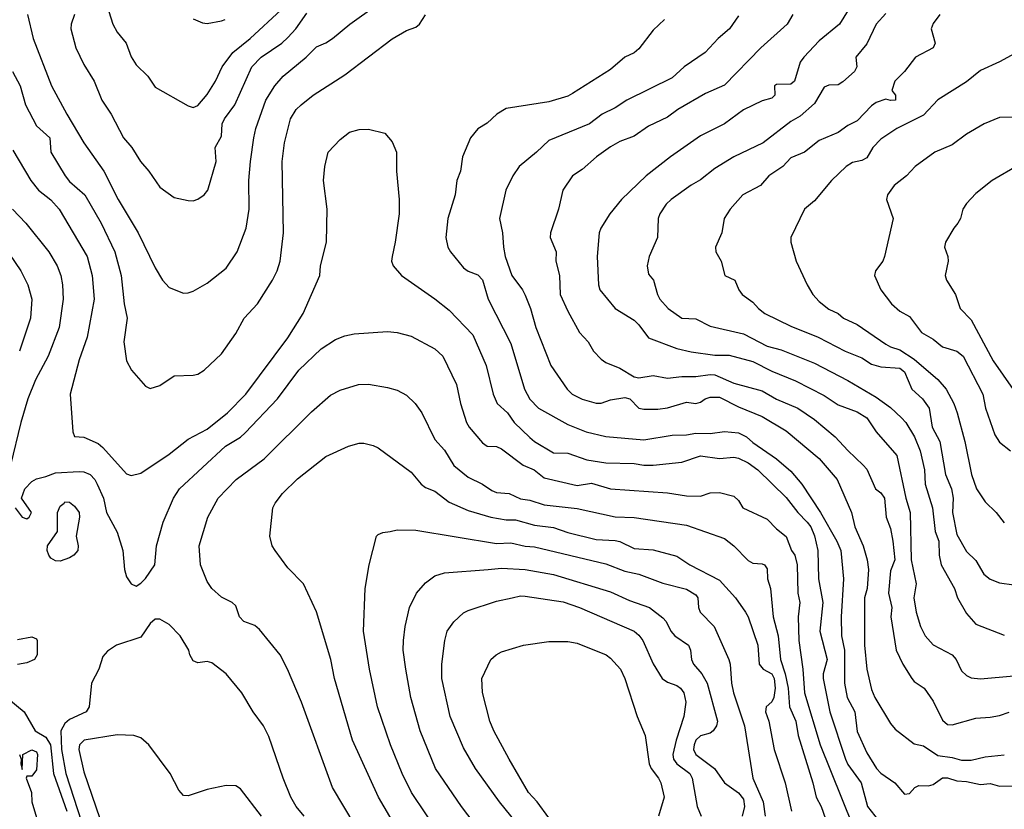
# Model space of a CAD drawing. Header units: metres. Extents: x -46681 to -43747, y -240911 to -237677.
# Tile 290 of 656: x -45407 to -45303, y -239499 to -239416. Entities that reach past the tile are written whole.
import ezdxf

# ---------------------------------------------------------------- set-up
doc = ezdxf.new("R2010")
doc.units = ezdxf.units.M
doc.layers.add('CONTOUR_INDEX', color=1, linetype='Continuous')
doc.layers.add('CONTOUR_INTER', color=3, linetype='Continuous')

msp = doc.modelspace()

# ---------------------------------------------------------------- linework, layer by layer
at = {"layer": 'CONTOUR_INDEX'}
for points, elevation in [([(-45401.08, -239415.52), (-45401.44, -239416.52), (-45401.47, -239417.02), (-45400.94, -239419.02), (-45400.1, -239420.77), (-45399.01, -239422.52), (-45398.21, -239424.52), (-45397.21, -239426.02), (-45395.93, -239428.52), (-45395.04, -239429.52), (-45394.13, -239431.02), (-45393.26, -239432.02), (-45392.1, -239433.72), (-45390.6, -239434.8), (-45389.1, -239435.13), (-45388.6, -239435.14), (-45388.1, -239434.98), (-45387.44, -239434.52), (-45387.02, -239434.02), (-45386.17, -239431.02), (-45386.28, -239429.52), (-45385.6, -239428.33), (-45385.51, -239427.02), (-45385.29, -239426.52), (-45384.19, -239425.02), (-45382.39, -239421.02), (-45381.42, -239420.02), (-45379.25, -239418.52), (-45378.6, -239417.93), (-45377.76, -239417.02), (-45376.6, -239415.37)], 85), ([(-45325.38, -239415.52), (-45326, -239416.52), (-45328.76, -239419.02), (-45332.6, -239422.97), (-45334.6, -239423.82), (-45337.5, -239425.52), (-45338.6, -239426.33), (-45340.6, -239427.28), (-45342.1, -239428.32), (-45343.6, -239428.91), (-45344.6, -239429.45), (-45346.07, -239430.52), (-45347.6, -239431.86), (-45348.61, -239432.52), (-45349.64, -239434.02), (-45350.09, -239436.02), (-45350.93, -239438.52), (-45350.95, -239439.02), (-45350.34, -239440.52), (-45350.36, -239441.52), (-45349.96, -239443.02), (-45349.9, -239445.02), (-45349.1, -239446.8), (-45347.86, -239449.02), (-45346.96, -239450.02), (-45346.39, -239451.02), (-45345.6, -239451.83), (-45345.1, -239452.21), (-45343.6, -239452.8), (-45342.1, -239453.7), (-45341.6, -239453.81), (-45340.1, -239453.56), (-45338.6, -239453.84), (-45337.1, -239453.66), (-45335.6, -239453.68), (-45334.1, -239453.46), (-45333.6, -239453.51), (-45331.6, -239454.39), (-45328.6, -239455.2), (-45327.1, -239456.05), (-45324.86, -239457.02), (-45323.1, -239458.22), (-45320.93, -239460.02), (-45319.6, -239461.49), (-45317.99, -239463.02), (-45317.6, -239463.46), (-45316.69, -239465.52), (-45316.1, -239465.94), (-45315.73, -239466.52), (-45315.56, -239468.52), (-45315.1, -239469.71), (-45314.83, -239471.02), (-45314.62, -239473.02), (-45315.1, -239474.18), (-45315.29, -239476.52), (-45314.94, -239478.02), (-45315.05, -239479.02), (-45314.5, -239482.52), (-45313.78, -239484.02), (-45312.86, -239485.52), (-45312.6, -239485.85), (-45311.53, -239486.52), (-45310.6, -239487.89), (-45309.6, -239489.91), (-45309.1, -239490.36), (-45308.6, -239490.41), (-45306.1, -239489.7), (-45304.6, -239489.61), (-45303.6, -239489.43), (-45302.6, -239489.07)], 85), ([(-45301.6, -239426.32), (-45303.6, -239426.35), (-45305.23, -239427.02), (-45307.1, -239428.13), (-45308.6, -239429.23), (-45310.43, -239430.02), (-45312.48, -239431.52), (-45313.41, -239432.52), (-45314.69, -239433.52), (-45315.4, -239434.52), (-45315.52, -239435.02), (-45314.8, -239437.02), (-45315.72, -239441.02), (-45315.91, -239441.52), (-45316.68, -239442.52), (-45316.79, -239443.02), (-45316.1, -239444.54), (-45314.97, -239446.02), (-45314.1, -239446.8), (-45313.1, -239447.34), (-45311.81, -239449.02), (-45310.6, -239449.75), (-45309.6, -239450.54), (-45308.1, -239451), (-45307.44, -239451.52), (-45305.37, -239455.52), (-45305.08, -239457.02), (-45304.1, -239459.84), (-45303.6, -239460.61), (-45302.45, -239461.52)], 80), ([(-45411.1, -239436.16), (-45406.76, -239442.52), (-45406, -239444.02), (-45405.58, -239445.52), (-45405.73, -239447.52), (-45406.9, -239451.02)], 90), ([(-45370.31, -239503.02), (-45373.89, -239497.02), (-45377.17, -239488.02), (-45378.65, -239484.52), (-45379.43, -239483.02), (-45381.6, -239480.35), (-45382.1, -239479.92), (-45383.23, -239479.52), (-45383.69, -239479.02), (-45384.1, -239477.87), (-45384.49, -239477.52), (-45385.6, -239476.93), (-45386.6, -239476.02), (-45387.1, -239475.3), (-45387.82, -239473.52), (-45387.95, -239471.52), (-45387.03, -239468.52), (-45385.94, -239466.52), (-45384.06, -239464.52), (-45381.1, -239462.37), (-45376.1, -239457.39), (-45374.1, -239455.64), (-45373.1, -239455.12), (-45371.15, -239454.52)], 90), ([(-45371.15, -239454.52), (-45370.1, -239454.48), (-45368.1, -239454.82), (-45367.1, -239455.12), (-45366.1, -239455.63), (-45365.17, -239456.52), (-45364.48, -239457.52), (-45363.1, -239460.31), (-45362.1, -239461.45), (-45361.1, -239463.05), (-45359.6, -239464.28), (-45358.1, -239465.03), (-45357.1, -239465.69), (-45356.6, -239465.9), (-45355.29, -239466.02), (-45354.1, -239466.56), (-45353.1, -239466.71), (-45351.6, -239467.2), (-45348.1, -239467.6), (-45344.1, -239468.46), (-45342.1, -239468.54), (-45336.6, -239469.34), (-45332.6, -239470.76), (-45331.6, -239471.52), (-45330.1, -239473.08), (-45329.6, -239473.36), (-45328.6, -239473.42), (-45328.37, -239473.52), (-45328.1, -239473.95), (-45328.06, -239475.02), (-45327.75, -239476.02), (-45327.46, -239479.02), (-45326.94, -239481.02), (-45326.7, -239483.52), (-45326.18, -239485.02), (-45325.87, -239486.52), (-45325.72, -239488.52), (-45325.06, -239490.02), (-45324.81, -239491.52), (-45323.26, -239496.52), (-45322.94, -239498.02), (-45322.39, -239499.02), (-45321.71, -239501.02)], 90), ([(-45402.17, -239467.02), (-45402.1, -239466.9), (-45401.6, -239466.92), (-45401.1, -239467.33), (-45400.59, -239468.02), (-45400.56, -239468.52), (-45400.91, -239470.52), (-45400.71, -239471.52), (-45400.74, -239472.02), (-45401.16, -239472.52), (-45401.6, -239472.79), (-45402.6, -239473.13), (-45403.1, -239473.12), (-45403.6, -239472.83), (-45403.78, -239472.52), (-45403.96, -239472.02), (-45403.95, -239471.52), (-45402.89, -239470.02), (-45402.89, -239468.02), (-45402.6, -239467.36), (-45402.17, -239467.02)], 90), ([(-45407.1, -239481.42), (-45405.6, -239481.11), (-45405.1, -239481.35), (-45405.01, -239481.52), (-45405.04, -239483.02), (-45405.3, -239483.52), (-45406.1, -239483.86), (-45407.1, -239484.05)], 90), ([(-45353.76, -239482.02), (-45351.1, -239481.61), (-45349.1, -239481.61), (-45348.1, -239481.8), (-45345.05, -239483.02), (-45344.6, -239483.36), (-45343.56, -239484.52), (-45343.1, -239485.5), (-45341.78, -239489.52), (-45340.94, -239491.52), (-45340.54, -239494.52), (-45340.33, -239495.02), (-45339.53, -239496.02), (-45339.3, -239496.52), (-45338.94, -239498.02), (-45339.53, -239500.02)], 95), ([(-45351.1, -239500.21), (-45352.32, -239498.52), (-45353.23, -239497.52), (-45355.29, -239494.02), (-45356.91, -239491.02), (-45357.33, -239490.02), (-45358.1, -239487), (-45358.15, -239485.52), (-45357.2, -239483.52), (-45356.66, -239483.02), (-45356.1, -239482.7), (-45353.76, -239482.02)], 95), ([(-45408.22, -239487.52), (-45406.4, -239489.02), (-45405.24, -239491.02), (-45404.1, -239491.7), (-45403.61, -239492.52), (-45403.29, -239495.52), (-45401.89, -239499.52)], 90)]:
    msp.add_lwpolyline(points, dxfattribs=dict(at, elevation=elevation))
at = {"layer": 'CONTOUR_INTER'}
for points, elevation in [([(-45319.1, -239414.3), (-45320.45, -239416.52), (-45322.6, -239418.28), (-45324.24, -239420.02), (-45324.6, -239420.52), (-45325.22, -239422.52), (-45325.6, -239422.84), (-45327.1, -239422.9), (-45327.3, -239423.02), (-45327.27, -239424.02), (-45327.6, -239424.34), (-45328.6, -239424.6), (-45330.6, -239425.56), (-45332.6, -239427.03), (-45335.1, -239428.31), (-45338.29, -239430.52), (-45340.85, -239432.52), (-45343.43, -239435.02), (-45344.66, -239436.52), (-45345.62, -239438.02), (-45345.8, -239438.52), (-45345.99, -239441.02), (-45345.85, -239444.02), (-45345.71, -239444.52), (-45344.1, -239446.52), (-45342.1, -239447.73), (-45341.6, -239448.21), (-45340.6, -239449.58), (-45337.6, -239450.71), (-45336.1, -239451.07), (-45333.6, -239451.42), (-45332.1, -239451.44), (-45329.6, -239452.09), (-45327.6, -239453.1), (-45325.1, -239454.14), (-45322.1, -239455.69), (-45320.6, -239456.66), (-45318.6, -239457.41), (-45317.6, -239458.02), (-45316.6, -239459.52), (-45314.44, -239462.02), (-45313.47, -239466.52), (-45313.02, -239468.02), (-45312.92, -239473.02), (-45312.4, -239475.52), (-45312.64, -239477.02), (-45312.4, -239478.52), (-45311.94, -239480.02), (-45311.43, -239481.02), (-45310.6, -239481.96), (-45308.59, -239483.02), (-45308.17, -239483.52), (-45307.6, -239484.71), (-45307.1, -239485.21), (-45306.6, -239485.43), (-45305.6, -239485.55), (-45302.1, -239485.22)], 84), ([(-45407.62, -239421.52), (-45406.82, -239423.02), (-45406.27, -239425.02), (-45405.1, -239427.23), (-45403.69, -239428.52), (-45403.57, -239430.02), (-45402.09, -239432.52), (-45401.6, -239433.13), (-45400.01, -239434.52), (-45398.28, -239437.52), (-45396.85, -239440.52), (-45396.17, -239443.02), (-45395.86, -239446.02), (-45395.54, -239447.52), (-45395.89, -239450.02), (-45395.62, -239452.02), (-45395.08, -239453.02), (-45393.6, -239454.71), (-45393.1, -239454.94), (-45392.1, -239454.62), (-45390.6, -239453.59), (-45388.6, -239453.55), (-45388.1, -239453.42), (-45387.41, -239453.02), (-45385.6, -239451.27), (-45384.1, -239449.14), (-45383.21, -239447.52), (-45381.8, -239446.02), (-45380.22, -239443.52), (-45379.72, -239442.52), (-45379.41, -239441.52), (-45379.07, -239438.52), (-45379.21, -239431.02), (-45378.97, -239429.02), (-45378.31, -239426.52), (-45377.72, -239425.52), (-45377.2, -239425.02), (-45375.93, -239424.02), (-45372.6, -239421.86), (-45367.6, -239418.06), (-45366.1, -239417.2), (-45365.1, -239416.83), (-45364.72, -239416.52), (-45364.1, -239415.54)], 87), ([(-45406.05, -239415.52), (-45405.45, -239418.02), (-45403.51, -239423.02), (-45401.91, -239426.02), (-45400.1, -239429.03), (-45398, -239432.02), (-45396.48, -239435.02), (-45394.37, -239438.52), (-45392.6, -239442.21), (-45391.81, -239443.52), (-45391.1, -239444.29), (-45389.6, -239444.89), (-45389.1, -239444.86), (-45388.6, -239444.66), (-45387.1, -239443.84), (-45385.1, -239442.26), (-45383.95, -239440.52), (-45382.98, -239438.02), (-45382.69, -239436.02), (-45382.7, -239433.02), (-45382.54, -239431.02), (-45382.18, -239428.52), (-45381.97, -239427.52), (-45380.93, -239424.52), (-45379.97, -239423.02), (-45379.11, -239422.02), (-45376.66, -239420.02), (-45375.6, -239418.93), (-45374.6, -239418.48), (-45373.91, -239418.02), (-45372.08, -239416.52), (-45369.27, -239414.52)], 86), ([(-45397.69, -239414.52), (-45397.06, -239416.52), (-45396.6, -239417.36), (-45395.65, -239418.52), (-45395.1, -239419.96), (-45394.6, -239420.82), (-45393.37, -239422.02), (-45392.6, -239423.16), (-45389.1, -239425.13), (-45388.6, -239425.3), (-45388.1, -239425.11), (-45387.1, -239423.95), (-45386.23, -239422.52), (-45385.52, -239421.02), (-45384.42, -239419.52), (-45382.56, -239418.02), (-45379.31, -239415.02)], 84), ([(-45315.6, -239415.39), (-45316.59, -239416.52), (-45317.6, -239418.6), (-45318.73, -239420.02), (-45318.63, -239421.02), (-45318.87, -239421.52), (-45320.1, -239422.6), (-45320.6, -239422.92), (-45321.6, -239422.95), (-45322.1, -239423.15), (-45323.1, -239424.89), (-45324.6, -239426.24), (-45325.6, -239426.77), (-45328.51, -239429.02), (-45331.6, -239430.53), (-45333.6, -239431.73), (-45335.1, -239432.94), (-45336.1, -239433.49), (-45338.21, -239435.02), (-45338.74, -239435.52), (-45339.41, -239436.52), (-45339.58, -239437.02), (-45339.64, -239439.02), (-45340.53, -239441.02), (-45340.72, -239442.02), (-45340.6, -239442.89), (-45340.07, -239443.52), (-45339.66, -239445.02), (-45339.41, -239445.52), (-45338.51, -239446.52), (-45337.1, -239447.53), (-45335.6, -239447.58), (-45334.1, -239448.38), (-45330.6, -239449.18), (-45328.1, -239450.49), (-45326.6, -239450.85), (-45323.1, -239452.27), (-45319.6, -239454.09), (-45316.6, -239455.86), (-45315.1, -239456.96), (-45313.92, -239458.02), (-45313.48, -239458.52), (-45312.58, -239460.02), (-45311.95, -239461.52), (-45311.5, -239463.52), (-45311.43, -239465.02), (-45310.68, -239467.52), (-45310.38, -239470.02), (-45310.01, -239471.02), (-45309.98, -239472.52), (-45309.76, -239473.52), (-45308.36, -239476.02), (-45308.03, -239477.02), (-45307.1, -239478.68), (-45306.1, -239479.79), (-45303.1, -239480.94)], 83), ([(-45309.88, -239415.52), (-45310.6, -239416.45), (-45310.81, -239417.02), (-45310.39, -239418.52), (-45310.6, -239419.02), (-45312.46, -239420.02), (-45313.6, -239421.53), (-45314.62, -239422.52), (-45314.94, -239423.52), (-45314.57, -239424.02), (-45314.57, -239424.52), (-45315.1, -239424.56), (-45315.6, -239424.42), (-45316.6, -239424.8), (-45317.1, -239425.15), (-45318.6, -239426.73), (-45319.6, -239427.2), (-45320.6, -239427.93), (-45322.6, -239428.78), (-45324.15, -239430.02), (-45325.6, -239430.63), (-45326.44, -239431.52), (-45327.93, -239432.52), (-45328.79, -239433.52), (-45330.67, -239434.52), (-45332, -239436.02), (-45332.62, -239437.02), (-45332.86, -239438.52), (-45333.52, -239440.02), (-45333.51, -239440.52), (-45332.95, -239441.52), (-45332.56, -239443.02), (-45331.5, -239443.52), (-45331.09, -239444.52), (-45330.72, -239445.02), (-45329.6, -239445.85), (-45329, -239446.52), (-45328.34, -239447.02), (-45325.6, -239448.38), (-45322.7, -239449.52), (-45319.87, -239451.02), (-45318.1, -239451.71), (-45317.1, -239452.37), (-45316.1, -239452.65), (-45314.1, -239452.81), (-45313.6, -239453.19), (-45312.84, -239455.02), (-45311.72, -239456.02), (-45311, -239457.02), (-45310.69, -239459.02), (-45309.89, -239460.52), (-45309.3, -239464.02), (-45308.67, -239465.52), (-45308.5, -239466.52), (-45308.55, -239468.02), (-45308.1, -239470.33), (-45307.1, -239472.12), (-45306.1, -239473.09), (-45305.25, -239474.52), (-45304.6, -239475.04), (-45303.6, -239475.43), (-45302.1, -239475.63)], 82), ([(-45388.6, -239415.95), (-45387.6, -239416.4), (-45387.1, -239416.44), (-45385.6, -239416.19), (-45385.21, -239416.02)], 83), ([(-45338.92, -239416.02), (-45340.1, -239417.17), (-45341.6, -239419.14), (-45342.1, -239419.53), (-45343.1, -239419.99), (-45344.6, -239421.32), (-45348.6, -239423.84), (-45349.1, -239424.12), (-45351.1, -239424.73), (-45355.6, -239425.43), (-45356.59, -239426.02), (-45357.6, -239426.96), (-45358.6, -239427.55), (-45359.36, -239428.52), (-45360.2, -239430.52), (-45360.41, -239432.02), (-45360.8, -239433.02), (-45360.98, -239434.52), (-45361.75, -239437.02), (-45361.94, -239439.02), (-45361.74, -239440.02), (-45361.47, -239440.52), (-45360.1, -239442.22), (-45359.6, -239442.58), (-45358.6, -239442.96), (-45358.1, -239443.49), (-45357.51, -239445.52), (-45355.1, -239450.2), (-45353.65, -239455.02), (-45353.1, -239456.07), (-45352.19, -239457.02), (-45349.1, -239458.73), (-45347.15, -239459.52), (-45345.1, -239460), (-45341.1, -239460.34), (-45338.1, -239459.87), (-45336.6, -239459.82), (-45335.6, -239459.64), (-45334.1, -239459.69), (-45332.6, -239459.48), (-45331.1, -239459.61), (-45330.27, -239460.02), (-45329.6, -239460.65), (-45327.1, -239462.35), (-45325.6, -239463.64), (-45324.43, -239465.02), (-45322.46, -239468.02), (-45320.75, -239471.02), (-45320.32, -239472.02), (-45320.03, -239475.02), (-45320.29, -239479.02), (-45320.26, -239481.02), (-45319.93, -239482.52), (-45319.95, -239486.02), (-45319.66, -239487.52), (-45318.85, -239489.02), (-45318.6, -239491.11), (-45317.6, -239493.34), (-45316.56, -239495.02), (-45316.1, -239495.51), (-45314.65, -239496.52), (-45313.6, -239497.71), (-45313.1, -239497.66), (-45312.54, -239497.02), (-45312.1, -239496.81), (-45311.1, -239496.84), (-45310.6, -239496.69), (-45309.6, -239496), (-45309.1, -239495.98), (-45308.1, -239496.31), (-45307.1, -239496.37), (-45305.6, -239496.68), (-45304.6, -239496.58), (-45303.6, -239496.86), (-45302.1, -239496.84)], 87), ([(-45331.1, -239415.64), (-45332.06, -239417.02), (-45333.25, -239418.02), (-45334.62, -239419.52), (-45336.84, -239421.02), (-45338.1, -239422.2), (-45342.87, -239424.52), (-45344.1, -239425.33), (-45345.47, -239426.02), (-45346.8, -239427.02), (-45351.1, -239428.78), (-45352.39, -239430.02), (-45354.24, -239431.52), (-45354.89, -239432.52), (-45355.63, -239434.02), (-45356.3, -239437.02), (-45355.97, -239438.52), (-45355.89, -239440.02), (-45355.7, -239441.02), (-45355, -239443.02), (-45353.87, -239444.52), (-45353.6, -239445.1), (-45353.02, -239446.52), (-45352.48, -239448.52), (-45350.88, -239452.52), (-45349.17, -239455.02), (-45348.63, -239455.52), (-45347.6, -239456.08), (-45346.1, -239456.49), (-45345.6, -239456.5), (-45344.6, -239456.14), (-45343.1, -239455.88), (-45342.55, -239456.02), (-45341.6, -239457), (-45341.1, -239457.11), (-45339.6, -239457.11), (-45338.6, -239456.97), (-45336.6, -239456.37), (-45335.6, -239456.52), (-45335.1, -239456.39), (-45334.61, -239456.02), (-45334.1, -239455.84), (-45333.1, -239455.87), (-45331.1, -239456.87), (-45328.6, -239457.89), (-45326.1, -239459.4), (-45322.6, -239462.31), (-45320.72, -239464.52), (-45319.21, -239468.02), (-45318.86, -239469.52), (-45317.96, -239471.52), (-45317.56, -239473.02), (-45317.4, -239474.02), (-45317.56, -239476.02), (-45317.82, -239477.02), (-45317.83, -239482.02), (-45317.6, -239484.52), (-45317.1, -239486.67), (-45316.73, -239487.52), (-45315.1, -239490.27), (-45314.6, -239490.87), (-45312.6, -239492.4), (-45311.6, -239492.61), (-45310.1, -239493.64), (-45308.6, -239493.84), (-45307.6, -239494.13), (-45306.6, -239494.12), (-45305.1, -239493.78), (-45303.1, -239493.57)], 86), ([(-45301.6, -239419.4), (-45303.6, -239420.5), (-45305.6, -239421.42), (-45307.1, -239422.61), (-45310.1, -239424.5), (-45311.6, -239426.13), (-45314.42, -239427.52), (-45316.1, -239428.66), (-45316.95, -239429.52), (-45317.6, -239430.63), (-45318.1, -239430.89), (-45319.1, -239431.11), (-45319.75, -239431.52), (-45321.32, -239433.02), (-45323.1, -239435.14), (-45324.15, -239436.02), (-45325.58, -239439.02), (-45325.61, -239439.52), (-45325.05, -239441.52), (-45323.89, -239444.02), (-45323.26, -239445.02), (-45322.6, -239445.77), (-45321.6, -239446.56), (-45320.6, -239447.03), (-45320.05, -239447.52), (-45318.6, -239448.18), (-45315.6, -239450.27), (-45315.1, -239450.55), (-45314.1, -239450.85), (-45312.6, -239451.84), (-45310.1, -239453.99), (-45309.22, -239455.02), (-45308.42, -239456.52), (-45308.08, -239457.52), (-45307.27, -239460.52), (-45306.56, -239464.02), (-45306.04, -239465.52), (-45305.1, -239466.9), (-45303.95, -239468.02), (-45303.1, -239469.1)], 81), ([(-45407.6, -239429.8), (-45405.68, -239433.02), (-45404.88, -239434.02), (-45403.6, -239435.04), (-45402.69, -239436.02), (-45399.77, -239441.02), (-45399.21, -239443.02), (-45399.02, -239445.52), (-45399.74, -239449.52), (-45400.6, -239451.93), (-45401.53, -239455.52), (-45401.28, -239459.52), (-45401.1, -239460), (-45400.1, -239460.07), (-45398.6, -239460.74), (-45398.1, -239461.15), (-45395.6, -239463.95), (-45395.1, -239464.12), (-45394.1, -239463.87), (-45391.1, -239461.88), (-45389.1, -239460.27), (-45387.1, -239459.21), (-45384.95, -239457.52), (-45383.03, -239455.52), (-45378.6, -239449.61), (-45376.98, -239447.02), (-45375.24, -239443.02), (-45375.17, -239442.02), (-45374.54, -239439.52), (-45374.47, -239436.02), (-45374.83, -239433.02), (-45374.72, -239431.52), (-45374.34, -239430.02), (-45373.1, -239428.68), (-45372.1, -239427.9), (-45371.1, -239427.63), (-45370.1, -239427.59), (-45368.4, -239428.02), (-45367.6, -239428.92), (-45367.14, -239430.02), (-45367.15, -239432.02), (-45366.86, -239435.02), (-45366.89, -239436.52), (-45367.28, -239439.52), (-45367.62, -239441.02), (-45367.67, -239441.52), (-45367.5, -239442.02), (-45366.62, -239443.02), (-45363.1, -239445.48), (-45361.6, -239446.69), (-45359.1, -239449.29), (-45357.69, -239452.52), (-45356.95, -239455.52), (-45356.55, -239456.52), (-45355.47, -239457.52), (-45354.75, -239458.52), (-45353.1, -239460.09), (-45352.6, -239460.53), (-45350.6, -239461.72), (-45349.1, -239461.77), (-45347.1, -239462.46), (-45345.1, -239462.79), (-45342.1, -239462.84), (-45341.1, -239463.01), (-45340.1, -239463.02), (-45337.1, -239462.72), (-45335.1, -239462.03), (-45333.1, -239462.33), (-45331.6, -239462.18), (-45331.1, -239462.29), (-45330.1, -239462.77), (-45329.08, -239463.52), (-45326.1, -239466.44), (-45324.86, -239468.02), (-45323.88, -239469.02), (-45323.49, -239469.52), (-45323.1, -239470.46), (-45322.75, -239472.02), (-45322.69, -239475.02), (-45322.21, -239477.52), (-45322.55, -239480.52), (-45321.77, -239483.52), (-45322.2, -239485.02), (-45322.2, -239485.52), (-45321.48, -239489.02), (-45319.85, -239494.02), (-45319.6, -239494.58), (-45318.19, -239496.52), (-45317.5, -239499.02), (-45315.6, -239501.49)], 88), ([(-45301.6, -239431.39), (-45304.38, -239433.02), (-45306.1, -239434.37), (-45307.1, -239435.42), (-45307.47, -239436.02), (-45307.73, -239437.02), (-45307.99, -239437.52), (-45308.43, -239438.02), (-45309.28, -239439.52), (-45309.39, -239440.02), (-45309.05, -239441.02), (-45309.01, -239441.52), (-45309.34, -239443.02), (-45309.19, -239443.52), (-45308.23, -239445.02), (-45307.75, -239446.52), (-45306.6, -239447.69), (-45304.28, -239452.02), (-45301.1, -239456.55)], 79), ([(-45407.61, -239436.02), (-45406.21, -239437.52), (-45403.81, -239440.52), (-45402.92, -239442.02), (-45402.54, -239443.02), (-45402.35, -239444.02), (-45402.3, -239445.52), (-45402.69, -239448.52), (-45403.85, -239451.52), (-45405.21, -239454.02), (-45406, -239456.02), (-45406.76, -239458.52), (-45407.82, -239463.02)], 89), ([(-45407.34, -239467.52), (-45406.62, -239468.52), (-45406.1, -239468.68), (-45405.88, -239468.52), (-45405.62, -239468.02), (-45406.68, -239466.52), (-45406.34, -239465.52), (-45405.6, -239464.76), (-45405.1, -239464.45), (-45404.1, -239464.22), (-45403.1, -239463.82), (-45400.6, -239463.68), (-45400.1, -239463.73), (-45399.45, -239464.02), (-45398.94, -239464.52), (-45398.7, -239465.02), (-45398.04, -239466.52), (-45397.72, -239468.02), (-45396.6, -239470.08), (-45396, -239472.02), (-45395.81, -239474.02), (-45395.6, -239474.81), (-45395.1, -239475.53), (-45394.6, -239475.77), (-45394.1, -239475.48), (-45393.6, -239474.97), (-45392.63, -239473.52), (-45392.44, -239471.52), (-45391.73, -239469.02), (-45390.66, -239466.52), (-45390.04, -239465.52), (-45385.18, -239461.02), (-45383.6, -239460.06), (-45383.1, -239459.61), (-45379.68, -239456.02), (-45377.44, -239453.02), (-45375.1, -239450.76), (-45373.6, -239449.78), (-45372.6, -239449.4), (-45371.6, -239449.18), (-45368.1, -239448.93), (-45367.1, -239449.04), (-45365.6, -239449.41), (-45363.1, -239450.76), (-45362.27, -239451.52), (-45360.82, -239454.52), (-45360.42, -239456.52), (-45359.76, -239458.52), (-45359.49, -239459.02), (-45358.1, -239460.67), (-45357.6, -239461.02), (-45356.6, -239461.05), (-45356.1, -239461.3), (-45353.81, -239463.02), (-45352.64, -239463.52), (-45351.6, -239464.37), (-45348.1, -239465.16), (-45346.6, -239464.92), (-45344.6, -239465.51), (-45338.6, -239465.95), (-45336.6, -239466.24), (-45335.1, -239466.29), (-45334.1, -239465.93), (-45333.1, -239465.9), (-45331.6, -239466.28), (-45331.1, -239466.74), (-45330.65, -239467.52), (-45328.1, -239468.72), (-45327.1, -239469.75), (-45326.1, -239470.56), (-45325.51, -239472.02), (-45325.16, -239472.52), (-45324.93, -239473.52), (-45324.85, -239476.52), (-45324.63, -239477.52), (-45324.81, -239479.02), (-45324.77, -239481.52), (-45324.34, -239484.52), (-45324.16, -239487.02), (-45322.52, -239492.52), (-45319.1, -239500.98)], 89), ([(-45366.42, -239502.52), (-45369.04, -239498.02), (-45371.8, -239492.02), (-45373.68, -239485.52), (-45374.08, -239483.52), (-45375.6, -239478.5), (-45376.96, -239475.52), (-45378.6, -239473.84), (-45379.95, -239472.02), (-45380.25, -239471.52), (-45380.51, -239470.52), (-45380.17, -239467.52), (-45379.95, -239467.02), (-45379.17, -239466.02), (-45377.6, -239464.48), (-45374.6, -239462.12), (-45372.2, -239461.02)], 91), ([(-45372.2, -239461.02), (-45371.1, -239460.71), (-45370.6, -239460.71), (-45369.6, -239460.94), (-45369.1, -239461.19), (-45365.6, -239463.76), (-45364.56, -239465.02), (-45364.1, -239465.37), (-45363.1, -239465.78), (-45361.6, -239466.94), (-45359.6, -239467.82), (-45357.2, -239468.52), (-45355.6, -239468.77), (-45354.6, -239468.79), (-45352.6, -239469.34), (-45350.6, -239469.6), (-45349.1, -239470.13), (-45346.1, -239470.85), (-45344.1, -239470.95), (-45343.6, -239471.07), (-45342.1, -239471.8), (-45340.1, -239471.95), (-45337.6, -239472.61), (-45336.24, -239473.52), (-45333.1, -239475.16), (-45331.44, -239477.02), (-45330.37, -239478.52), (-45330.08, -239479.02), (-45329.07, -239482.02), (-45328.92, -239484.02), (-45328.51, -239484.52), (-45327.6, -239485.04), (-45327.37, -239485.52), (-45327.24, -239486.52), (-45327.38, -239487.52), (-45327.6, -239487.98), (-45328.18, -239488.52), (-45328.27, -239489.02), (-45327.91, -239490.02), (-45327.35, -239493.02), (-45326.18, -239496.52), (-45325.53, -239499.52)], 91), ([(-45362.56, -239502.02), (-45365.57, -239497.52), (-45366.54, -239495.52), (-45367.8, -239492.52), (-45369.17, -239488.52), (-45370.01, -239484.52), (-45370.62, -239480.52), (-45370.44, -239476.02), (-45370.02, -239473.52), (-45369.26, -239470.52), (-45369.1, -239470.33), (-45368.6, -239470.12), (-45367.81, -239470.02)], 92), ([(-45367.81, -239470.02), (-45367.1, -239469.84), (-45365.1, -239469.88), (-45356.6, -239471.28), (-45355.1, -239471.21), (-45353.6, -239471.56), (-45352.6, -239471.62), (-45345.1, -239473.42), (-45343.1, -239474.21), (-45341.6, -239474.51), (-45339.1, -239475.45), (-45336.6, -239476.1), (-45335.6, -239476.68), (-45335.38, -239477.02), (-45335.34, -239478.02), (-45335.15, -239478.52), (-45333.66, -239480.02), (-45332.14, -239483.52), (-45331.98, -239484.02), (-45331.84, -239486.02), (-45331.63, -239487.02), (-45330.49, -239490.52), (-45329.59, -239496.02), (-45328.5, -239498.52), (-45328.3, -239500.02)], 92), ([(-45358.4, -239501.52), (-45360.32, -239499.02), (-45363.05, -239495.02), (-45364.65, -239491.02), (-45365.66, -239487.52), (-45366.18, -239484.52), (-45366.44, -239482.52), (-45366.42, -239481.52), (-45366.24, -239480.02), (-45365.77, -239478.02), (-45365.03, -239476.52), (-45364.1, -239475.44), (-45363.1, -239474.7), (-45362.1, -239474.39), (-45357.5, -239474.02)], 93), ([(-45357.5, -239474.02), (-45356.1, -239473.88), (-45353.6, -239474.02), (-45350.6, -239474.54), (-45344.6, -239476.37), (-45342.6, -239477.3), (-45340.49, -239478.02), (-45339.1, -239479.13), (-45338.74, -239479.52), (-45338.25, -239480.52), (-45337.81, -239481.02), (-45336.38, -239482.02), (-45336.16, -239482.52), (-45336.05, -239483.52), (-45335.87, -239484.02), (-45334.99, -239485.02), (-45334.41, -239486.02), (-45333.31, -239490.02), (-45333.43, -239490.52), (-45333.79, -239491.02), (-45334.1, -239491.27), (-45335.1, -239491.58), (-45335.6, -239492.02), (-45335.8, -239492.52), (-45335.85, -239493.02), (-45335.6, -239493.52), (-45333.64, -239495.02), (-45332.59, -239496.52), (-45331.1, -239497.58), (-45330.6, -239498.25), (-45330.48, -239499.02), (-45330.74, -239500.02)], 93), ([(-45353.47, -239502.02), (-45356.3, -239498.52), (-45358.83, -239495.02), (-45360.1, -239492.83), (-45361.51, -239489.52), (-45362.36, -239485.52), (-45362.38, -239484.02), (-45362.06, -239481.52), (-45361.81, -239480.52), (-45361.1, -239479.53), (-45360.1, -239478.61), (-45359.6, -239478.33), (-45356.6, -239477.36), (-45354.97, -239477.02)], 94), ([(-45354.97, -239477.02), (-45354.1, -239476.81), (-45353.6, -239476.83), (-45349.6, -239477.45), (-45347.87, -239478.02), (-45342.1, -239480.54), (-45341.6, -239480.96), (-45341.2, -239481.52), (-45340.1, -239483.97), (-45339.16, -239485.52), (-45338.6, -239485.89), (-45337.6, -239486.27), (-45337.22, -239486.52), (-45336.88, -239487.02), (-45336.66, -239488.02), (-45336.86, -239489.52), (-45337.69, -239492.02), (-45338.04, -239493.52), (-45337.97, -239494.02), (-45337.62, -239494.52), (-45336.24, -239495.52), (-45335.98, -239496.02), (-45335.46, -239499.02), (-45335.04, -239500.02)], 94), ([(-45376.9, -239500.02), (-45377.72, -239499.02), (-45378.3, -239498.02), (-45379.11, -239496.02), (-45380.6, -239491.64), (-45381.16, -239490.52), (-45382.25, -239489.02), (-45383.46, -239487.02), (-45385.11, -239485.02), (-45386.6, -239483.85), (-45387.1, -239483.71), (-45388.1, -239483.87), (-45388.6, -239483.64), (-45388.94, -239483.02), (-45389.05, -239482.52), (-45389.96, -239481.02), (-45391.1, -239479.83), (-45392.1, -239479.26), (-45392.6, -239479.27), (-45393.1, -239479.73), (-45394.1, -239481.16), (-45396.68, -239482.02), (-45397.6, -239482.63), (-45398.1, -239483.18), (-45398.52, -239484.52), (-45399.31, -239486.02), (-45399.53, -239488.52), (-45399.87, -239489.02), (-45401.6, -239489.83), (-45402.1, -239490.26), (-45402.54, -239491.02), (-45402.45, -239493.02), (-45402, -239495.52), (-45398.27, -239507.02)], 89), ([(-45381.39, -239500.02), (-45383.6, -239497.14), (-45384.1, -239496.85), (-45385.1, -239496.8), (-45387.1, -239497.21), (-45389.1, -239497.89), (-45389.6, -239497.84), (-45390.1, -239497.29), (-45390.99, -239495.52), (-45393.24, -239492.52), (-45394.1, -239491.78), (-45394.85, -239491.52), (-45396.6, -239491.46), (-45400.06, -239492.02), (-45400.55, -239492.52), (-45400.63, -239493.02), (-45400.1, -239495.37), (-45397.98, -239501.52)], 88), ([(-45406.88, -239493.52), (-45406.7, -239494.02), (-45406.75, -239494.52), (-45406.6, -239495.1), (-45406.54, -239493.52), (-45405.6, -239493.04), (-45405.1, -239493.24), (-45404.99, -239493.52), (-45405.1, -239495.13), (-45405.6, -239495.8), (-45406.1, -239495.81), (-45406.2, -239496.02), (-45405.62, -239497.52), (-45405.6, -239498.52), (-45404.99, -239500.52)], 91)]:
    msp.add_lwpolyline(points, dxfattribs=dict(at, elevation=elevation))

doc.saveas('drawing.dxf')
